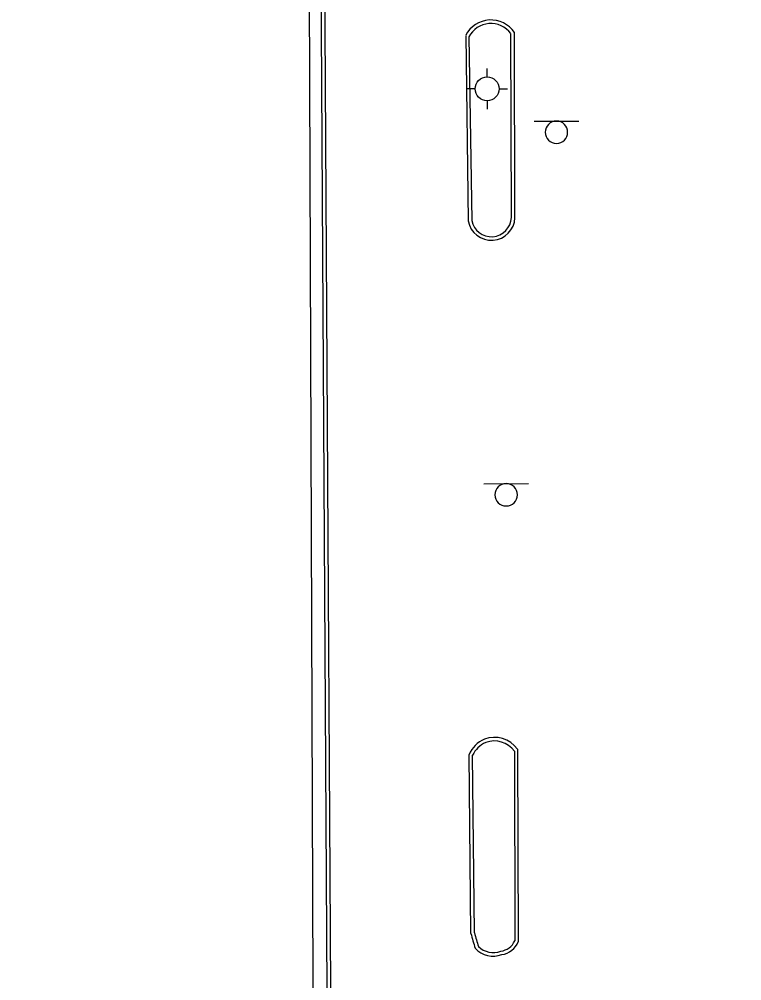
# Model space of a CAD drawing. Extents: x 2145380 to 2156929, y 139568 to 149130.
# Drawn here: x 2151058.7 to 2151179.5, y 144296.4 to 144457.2 of the extents above; entities that cross this region are included whole.
import ezdxf

# ---------------------------------------------------------------- set-up
doc = ezdxf.new("R2010")
doc.units = 0
for name, color, linetype in [('TOPO_Building', 7, 'Continuous'), ('TOPO_Curb Back', 7, 'Continuous'), ('TOPO_Sign', 7, 'Continuous'), ('TOPO_Water Fire Hydrant', 7, 'Continuous')]:
    doc.layers.add(name, color=color, linetype=linetype)

# ---------------------------------------------------------------- blocks, each defined once
blk = doc.blocks.new('FIRHYD')
at = {"layer": 'TOPO_Water Fire Hydrant'}
for p, q in [((-0.02, 10.16), (-0.03, 17.34)), ((10.16, 0.02), (17.34, 0.03)), ((-10.16, -0.02), (-17.34, -0.03)), ((0.02, -10.16), (0.03, -17.34))]:
    blk.add_line(p, q, dxfattribs=at)
blk.add_circle((0, 0), 10.16, dxfattribs=at)

msp = doc.modelspace()

# ---------------------------------------------------------------- linework, layer by layer
at = {"layer": 'TOPO_Building'}
msp.add_lwpolyline([(2151028.03, 144261.25), (2151026.8, 144597.19), (2151106.67, 144597.48), (2151107.88, 144265.9), (2151162.47, 144211.25), (2151162.67, 144172.14), (2151163.88, 144172.12), (2151164.17, 144162.02), (2151178.31, 144162.06), (2151179.52, 143991.89), (2151022.38, 143991.01), (2151021.93, 144001.27), (2151000.15, 144000.6), (2150999.79, 144018.8), (2151022.41, 144019.1), (2151020.96, 144161.16), (2151064.57, 144161.48), (2151063.81, 144206.86), (2151028.03, 144261.26)], dxfattribs=at)
at = {"layer": 'TOPO_Curb Back'}
for p, q in [((2151141.58, 144424.06), (2151141.48, 144455.01)), ((2151133.35, 144454.55), (2151133.76, 144423.53)), ((2151133.88, 144454.28), (2151134.36, 144423.59)), ((2151140.98, 144424.07), (2151140.88, 144454.83)), ((2151134.2, 144304.35), (2151133.9, 144334.26)), ((2151141.49, 144334.81), (2151141.54, 144303.09)), ((2151141.98, 144335.17), (2151142.14, 144302.96)), ((2151134.8, 144304.43), (2151134.5, 144334.14))]:
    msp.add_line(p, q, dxfattribs=at)
for points in [[(2151081.1, 144600.3), (2151108.93, 144600.61), (2151108.99, 144588.33), (2151110.9, 144266.71), (2151152.9, 144225.36)], [(2151081.11, 144599.7), (2151108.33, 144600), (2151108.39, 144588.32), (2151110.3, 144266.45), (2151152.48, 144224.93)]]:
    msp.add_lwpolyline(points, dxfattribs=at)
for centre, radius, start, end in [((2151137.55, 144452.41), 4.72, 33.5694, 152.9303), ((2151137.55, 144452.41), 4.12, 35.9958, 152.9309), ((2151137.64, 144424.21), 3.94, 190.0661, 357.7438), ((2151137.64, 144424.21), 3.34, 190.8647, 357.5324), ((2151138.45, 144332.32), 4.95, 113.6957, 156.8791), ((2151138.45, 144332.32), 4.35, 113.9561, 155.2706), ((2151138.1, 144332.34), 4.8, 36.1305, 109.9298), ((2151138.1, 144332.34), 4.2, 36.1305, 109.6611), ((2151184.4, 144317.59), 51.91, 194.7779, 197.6408), ((2151184.4, 144317.59), 51.31, 194.8611, 197.4839), ((2151137.94, 144304.67), 3.52, 225.1718, 291.539), ((2151138.86, 144304.32), 2.95, 277.2572, 335.3911), ((2151138.86, 144304.32), 3.55, 278.4785, 337.6157), ((2151137.94, 144304.67), 4.12, 223.0479, 290.5032)]:
    msp.add_arc(centre, radius, start, end, dxfattribs=at)
at = {"layer": 'TOPO_Sign'}
for points in [[(2151144.77, 144440.21), (2151152.26, 144440.21)], [(2151148.52, 144440.2), (2151148.52, 144440.2)], [(2151146.65, 144438.34), (2151146.65, 144438.34)], [(2151150.38, 144438.34), (2151150.38, 144438.34)], [(2151148.52, 144436.47), (2151148.52, 144436.47)], [(2151136.36, 144379.57), (2151143.85, 144379.58)], [(2151140.11, 144379.57), (2151140.11, 144379.57)], [(2151138.24, 144377.71), (2151138.24, 144377.71)], [(2151141.98, 144377.71), (2151141.98, 144377.71)], [(2151140.11, 144375.84), (2151140.11, 144375.84)]]:
    msp.add_lwpolyline(points, dxfattribs=at)
for centre, start, end in [((2151148.52, 144438.34), 90, 180), ((2151148.52, 144438.34), 360, 90), ((2151148.52, 144438.34), 180, 270), ((2151148.52, 144438.34), 270, 0), ((2151140.11, 144377.71), 90, 180), ((2151140.11, 144377.71), 360, 90), ((2151140.11, 144377.71), 180, 270), ((2151140.11, 144377.71), 270, 0)]:
    msp.add_arc(centre, 1.87, start, end, dxfattribs=at)

# ---------------------------------------------------------------- block references
at = {"layer": 'TOPO_Water Fire Hydrant', "xscale": 0.19685000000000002, "yscale": 0.19685000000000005}
msp.add_blockref('FIRHYD', (2151136.92, 144445.61), dxfattribs=at)

doc.saveas('drawing.dxf')
